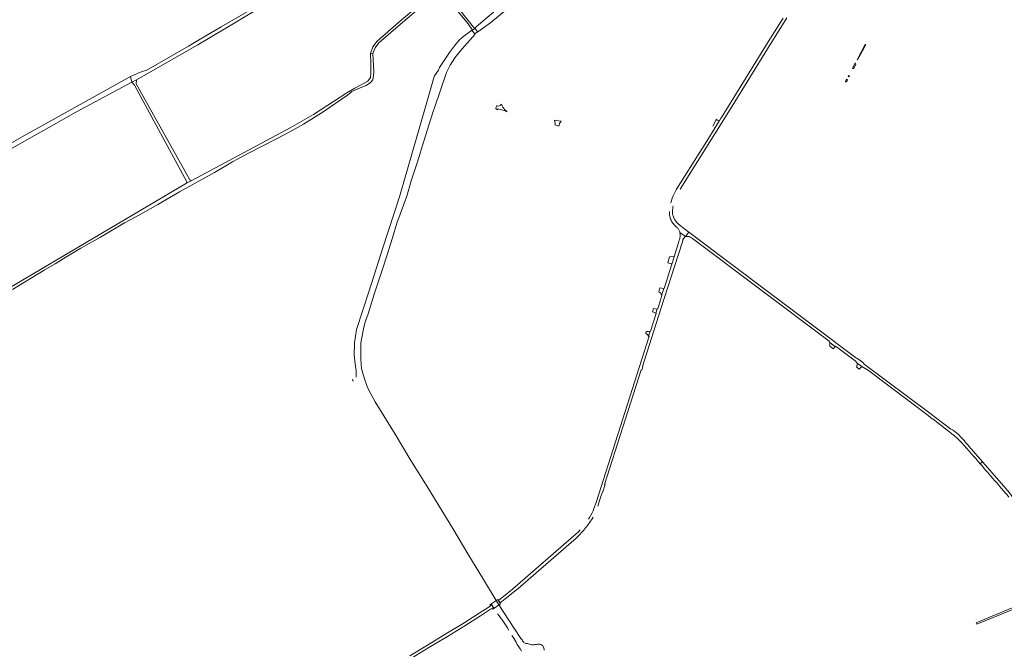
# Model space of a CAD drawing. Header units: metres. Extents: x 166325 to 190320, y 381923 to 404576.
# Tile 489 of 656: x 170089 to 171288, y 390339 to 391105. Entities that reach past the tile are written whole.
import ezdxf

# ---------------------------------------------------------------- set-up
doc = ezdxf.new("R2010")
doc.units = ezdxf.units.M
for name, color, linetype, lineweight in [('B-WE-OG-WATER_BEEK-GV', 8, 'Continuous', 18), ('B-WE-VH-VERHARDING_ASFALT-GV', 8, 'Continuous', 18), ('B-WE-VH-VERHARDING_BETON-GV', 8, 'Continuous', 18), ('B-WE-VH-VERHARDING_BETONSTRAATSTEEN-GV', 8, 'Continuous', 18), ('B-WE-VH-VERHARDING_FUNDERING_ZAND-GV', 8, 'Continuous', 18), ('B-WE-VH-VERHARDING_GESLOTEN-GV', 8, 'Continuous', 18), ('B-WE-VH-VERHARDING_HALFVERHARDING-GV', 8, 'Continuous', 18)]:
    doc.layers.add(name, color=color, linetype=linetype, lineweight=lineweight)

msp = doc.modelspace()

# ---------------------------------------------------------------- linework, layer by layer
at = {"layer": 'B-WE-OG-WATER_BEEK-GV', "flags": 128}
for points in [[(170679.47, 391125.962), (170644.993, 391097.008), (170643.284, 391094.725), (170640.494, 391092.63), (170640.171, 391092.131), (170643.417, 391088.322), (170643.819, 391088.633), (170646.353, 391090.552), (170646.704, 391090.818), (170652.748, 391094.597), (170662.878, 391101.906), (170707.141, 391138.942)], [(170594.159, 390998.187), (170608.838, 391041.242), (170613.359, 391050.334), (170618.872, 391059.195), (170625.495, 391067.142), (170630.558, 391073.357), (170638.007, 391081.229), (170643.199, 391087.405), (170643.417, 391088.322), (170640.171, 391092.131), (170639.044, 391092.156), (170628.364, 391084.183), (170623.829, 391080.136), (170618.293, 391073.592), (170612.382, 391065.641), (170600.109, 391047.482), (170598.853, 391043.895), (170593.99, 391037.374), (170593.045, 391033.436), (170583.154, 390999.344), (170551.442, 390890.04), (170531.168, 390827.904), (170514.401, 390775.412), (170499.278, 390728.618), (170496.758, 390712.29), (170496.319, 390697.386), (170497.853, 390683.578), (170498.813, 390678.71)], [(170727.662, 390338.219), (170727.483, 390339.574), (170727.235, 390340.862), (170726.995, 390341.932), (170726.564, 390342.951), (170725.962, 390343.87), (170724.969, 390344.645), (170723.735, 390345.212), (170722.414, 390345.53), (170721.063, 390345.617), (170719.661, 390345.602), (170718.263, 390345.455), (170716.889, 390345.176), (170715.497, 390344.968), (170714.082, 390344.898), (170712.666, 390344.94), (170711.299, 390345.172), (170710.007, 390345.589), (170708.707, 390345.98), (170707.4, 390346.346), (170706.381, 390346.511), (170705.415, 390346.684), (170704.458, 390346.899), (170703.615, 390347.218), (170702.981, 390347.721), (170702.428, 390348.318), (170701.977, 390348.987), (170701.475, 390349.903), (170700.87, 390350.781), (170700.175, 390351.589), (170699.681, 390352.044), (170699.485, 390352.161), (170699.287, 390352.275), (170699.086, 390352.386), (170690.862, 390365.502), (170672.617, 390393.534), (170669.32, 390398.618), (170652.541, 390426.569), (170636.087, 390453.718), (170616.367, 390486.464), (170599.932, 390513.537), (170585.101, 390537.63), (170565.165, 390569.273), (170546.297, 390601.158), (170521.681, 390640.704), (170514.924, 390653.019), (170512.141, 390659.342), (170508.357, 390669.766), (170505.423, 390681.038), (170504.377, 390692.643), (170504.361, 390712.243), (170507.703, 390729.178), (170509.555, 390737.911), (170510.69, 390740.101), (170513.307, 390747.558), (170520.637, 390771.568), (170525.787, 390787.53), (170529.467, 390798.208), (170536.405, 390819.435), (170542.841, 390840.035), (170548.432, 390857.744), (170560.584, 390890.879), (170565.881, 390909.517), (170573.473, 390932.72), (170580.958, 390957.756), (170589.855, 390984.92), (170593.024, 390994.859), (170594.159, 390998.187)], [(170498.904, 390677.55), (170498.64, 390670.676)], [(170494.469, 390666.972), (170494.755, 390666.228)]]:
    msp.add_lwpolyline(points, dxfattribs=at)
at = {"layer": 'B-WE-OG-WATER_BEEK-GV'}
for points in [[(170498.813, 390678.71, -0.05780865), (170498.904, 390677.55)], [(170494.756, 390667.619, 0.41557919), (170494.469, 390666.972)], [(170494.755, 390666.228, 0.3651887), (170495.317, 390665.917)], [(170671.002, 390382.492, -0.04228867), (170684.327, 390362.786)], [(170688.459, 390356.216, -0.06440096), (170693.432, 390348.057)], [(170693.432, 390348.057, 0.03742993), (170700.253, 390337.242)]]:
    msp.add_lwpolyline(points, format="xyb", dxfattribs=at)
at = {"layer": 'B-WE-VH-VERHARDING_ASFALT-GV', "flags": 128}
for points in [[(171018.594, 391107.537), (171000.434, 391078.432), (170943.502, 390986.579), (170942.412, 390984.69), (170940.806, 390982.102), (170936.018, 390974.354), (170935.447, 390973.434), (170926.869, 390959.701), (170925.704, 390957.825), (170922.844, 390953.218), (170921.719, 390951.405), (170920.39, 390949.152), (170920.065, 390948.782), (170888.981, 390899.198), (170886.753, 390895.351), (170884.787, 390891.385), (170883.576, 390888.281), (170882.105, 390882.645)], [(170893.299, 390899.251), (170956.538, 391000.362), (170999.652, 391069.95), (171023.199, 391107.704)], [(170880.329, 390872.098), (170880.308, 390871.771), (170880.272, 390870.446), (170880.316, 390869.12), (170880.44, 390867.8), (170880.643, 390866.489), (170880.924, 390865.193), (170881.283, 390863.916), (170881.718, 390862.663), (170882.227, 390861.439), (170882.809, 390860.248), (170883.208, 390859.618), (170884.102, 390858.315), (170885.06, 390857.057), (170886.08, 390855.849), (170887.16, 390854.693), (170888.295, 390853.593), (170889.485, 390852.551), (170889.601, 390852.458), (170890.246, 390851.878), (170890.836, 390851.241), (170891.364, 390850.553), (170891.827, 390849.819), (170892.22, 390849.045), (170892.541, 390848.239), (170892.786, 390847.406), (170892.953, 390846.555), (170899.93, 390841.549), (170903.962, 390846.808)], [(170903.962, 390846.808), (170898.379, 390850.948), (170893.204, 390855.17), (170890.146, 390857.901), (170888.821, 390859.245), (170888.027, 390860.178), (170887.296, 390861.161), (170886.63, 390862.19), (170886.033, 390863.26), (170885.507, 390864.366), (170885.054, 390865.505), (170884.676, 390866.671), (170884.376, 390867.858), (170884.153, 390869.063), (170884.01, 390870.28), (170883.946, 390871.504), (170883.962, 390872.729)], [(170792.922, 390513.468), (170796.473, 390524.193), (170798.723, 390531.233), (170799.22, 390531.074), (170802.019, 390539.836), (170801.332, 390540.055), (170845.881, 390679.49), (170846.568, 390679.271), (170847.84, 390683.251), (170847.933, 390683.542), (170847.501, 390683.68), (170869.878, 390753.89), (170895.717, 390833.839), (170896.347, 390836.742), (170896.53, 390837.464), (170896.789, 390838.163), (170897.121, 390838.829), (170897.523, 390839.457), (170897.99, 390840.037), (170898.516, 390840.565), (170899.096, 390841.032), (170899.722, 390841.435), (170899.93, 390841.549), (170892.953, 390846.555), (170893.058, 390846.032), (170893.223, 390844.906), (170893.309, 390843.771), (170893.316, 390842.633), (170893.242, 390841.498), (170893.089, 390840.37), (170892.857, 390839.256), (170892.547, 390838.161), (170892.246, 390837.059), (170891.831, 390835.635), (170885.927, 390817.154), (170883.248, 390808.245), (170873.695, 390778.339), (170873.371, 390778.443), (170870.644, 390769.907), (170871.153, 390769.744), (170865.974, 390753.532), (170865.465, 390753.695), (170863.738, 390748.288)], [(170905.38, 390845.756), (170903.962, 390846.808), (170899.93, 390841.549), (170900.543, 390841.71), (170901.284, 390841.828), (170902.033, 390841.867), (170902.782, 390841.826), (170903.522, 390841.705), (170904.245, 390841.507), (170904.943, 390841.232), (170905.608, 390840.885), (170907.097, 390839.909), (170908.342, 390839.149), (171074.571, 390714.451), (171075.584, 390713.319), (171075.629, 390712.795), (171081.369, 390708.453), (171082.248, 390707.892), (171082.385, 390708.069), (171083.799, 390707.499), (171106.537, 390690.391), (171109.412, 390687.38), (171114.564, 390683.408), (171122.489, 390678.47), (171195.322, 390624.065), (171195.793, 390623.338), (171200.289, 390619.922), (171201.527, 390619.33), (171225.91, 390600.221)], [(171234.155, 390598.441), (171233.749, 390599.134), (171232.077, 390600.654), (171230.099, 390602.443), (171226.108, 390605.549), (171224.971, 390606.434), (171222.92, 390607.357), (171197.202, 390626.791), (171117.286, 390686.46), (171116.09, 390688.012), (171115.303, 390688.6), (171109.048, 390693.276), (171108.033, 390693.656), (171106.95, 390694.373), (170905.38, 390845.756)], [(170863.738, 390748.288), (170864.178, 390748.148), (170857.207, 390726.327), (170856.767, 390726.467), (170854.872, 390720.534), (170855.414, 390720.361), (170790.82, 390518.07), (170788.194, 390510.581), (170787.208, 390508.084), (170786.099, 390505.625), (170782.791, 390499.694), (170781.542, 390497.606)], [(171258.714, 390565.03), (171259.217, 390565.459), (171261.606, 390567.496), (171244.957, 390586.581)], [(171287.546, 390537.761), (171261.606, 390567.496), (171259.217, 390565.459), (171258.714, 390565.03)], [(170780.647, 390490.133), (170783.445, 390493.998), (170786.031, 390497.987), (170787.219, 390500.037)], [(170771.605, 390484.61), (170769.189, 390482.117), (170766.595, 390479.822), (170689.167, 390412.535), (170678.247, 390403.788), (170671.932, 390398.961), (170674.014, 390395.937), (170680.302, 390400.755), (170695.989, 390413.456), (170766.496, 390474.805), (170770.201, 390478.22)], [(170566.17, 390328.629), (170587.364, 390341.43), (170609.987, 390355.121), (170631.038, 390368.047), (170650.339, 390380.304), (170662.259, 390388.107), (170665.967, 390390.289), (170663.809, 390393.544), (170660.508, 390391.018), (170648.486, 390383.32), (170628.97, 390370.922), (170608.126, 390358.164), (170585.665, 390344.571), (170564.215, 390331.602)]]:
    msp.add_lwpolyline(points, dxfattribs=at)
for points in [[(170643.284, 391094.725), (170640.494, 391092.63), (170640.171, 391092.131), (170643.44, 391088.346), (170643.819, 391088.633), (170646.353, 391090.552), (170646.704, 391090.818)], [(170879.556, 390809.42), (170882.924, 390808.349), (170883.248, 390808.245), (170885.927, 390817.154), (170885.634, 390817.247), (170880.331, 390817.068), (170878.157, 390809.865)], [(170865.465, 390753.695), (170864.375, 390753.423), (170860.844, 390754.227), (170859.64, 390750.025), (170862.915, 390748.978), (170863.738, 390748.288)], [(170674.689, 390394.957), (170671.265, 390399.931), (170661.558, 390393.376), (170661.701, 390393.19), (170663.31, 390394.296), (170663.519, 390393.981), (170663.809, 390393.544), (170665.967, 390390.289), (170666.266, 390389.825), (170666.437, 390389.558), (170664.936, 390388.526), (170665.053, 390388.341)]]:
    msp.add_lwpolyline(points, close=True, dxfattribs=at)
at = {"layer": 'B-WE-VH-VERHARDING_ASFALT-GV'}
for points in [[(170883.962, 390872.729, -0.03733075), (170884.877, 390879.188)], [(171225.91, 390600.221, -0.01729122), (171231.444, 390595.573)], [(171231.444, 390595.573, -0.01570506), (171236.467, 390590.471)], [(171235.919, 390596.648, 0.00309458), (171234.155, 390598.441)], [(171244.957, 390586.581, 0.0192131), (171235.919, 390596.648)], [(171236.467, 390590.471, -0.0012999), (171258.714, 390565.03)], [(171258.714, 390565.03, -0.00202336), (171293.524, 390524.688)], [(171304.795, 390516.028, 0.01949204), (171287.546, 390537.761)], [(170770.201, 390478.22, 0.02366023), (170780.647, 390490.133)]]:
    msp.add_lwpolyline(points, format="xyb", dxfattribs=at)
at = {"layer": 'B-WE-VH-VERHARDING_BETON-GV', "flags": 128}
for points in [[(170873.371, 390778.443), (170868.666, 390779.337), (170867.141, 390774.384), (170869.69, 390772.755), (170870.644, 390769.907)], [(170856.767, 390726.467), (170854.757, 390725.998), (170852.059, 390725.995), (170851.316, 390723.623), (170853.364, 390722.337), (170854.872, 390720.534)], [(171309.03, 390394.876), (171308.344, 390396.562), (171306.482, 390395.812), (171307.222, 390394.118), (171253.702, 390371.679), (171254.43, 390369.828), (171296.175, 390386.877), (171309.912, 390392.511)]]:
    msp.add_lwpolyline(points, close=True, dxfattribs=at)
at = {"layer": 'B-WE-VH-VERHARDING_BETONSTRAATSTEEN-GV', "flags": 128}
for points in [[(170675.922, 391002.871), (170673.935, 391001.058), (170671.99, 391000.234), (170670.448, 391000.523), (170669.814, 391000.665), (170668.644, 390997.29), (170669.261, 390997.084), (170669.059, 390996.479)], [(170669.059, 390996.479), (170670.673, 390995.933), (170670.984, 390996.949), (170680.526, 390994.488), (170682.03, 390993.256), (170682.179, 390993.655), (170679.761, 390995.667)], [(170938.654, 390983.383), (170938.309, 390983.457), (170938.033, 390983.701), (170937.886, 390984.128), (170937.628, 390984.273), (170933.001, 390976.068)], [(170934.878, 390973.787), (170935.447, 390973.434), (170936.018, 390974.354), (170940.806, 390982.102), (170940.252, 390982.446), (170938.654, 390983.383)]]:
    msp.add_lwpolyline(points, dxfattribs=at)
at = {"layer": 'B-WE-VH-VERHARDING_BETONSTRAATSTEEN-GV'}
msp.add_lwpolyline([(170679.761, 390995.667, -0.11201828), (170675.922, 391002.871)], format="xyb", dxfattribs=at)
at = {"layer": 'B-WE-VH-VERHARDING_BETONSTRAATSTEEN-GV', "flags": 128}
for points in [[(170740.146, 390983.109), (170740.725, 390981.078), (170741.208, 390979.387), (170740.88, 390978.33), (170740.674, 390977.59), (170745.574, 390976.152), (170745.832, 390977.347), (170746.276, 390979.053), (170748.252, 390981.862), (170747.572, 390981.976)], [(171075.629, 390712.795), (171075.692, 390708.356), (171079.785, 390704.828), (171081.832, 390707.068), (171082.248, 390707.892), (171081.369, 390708.453)], [(171114.564, 390683.408), (171109.412, 390687.38), (171108.104, 390682.826), (171108.423, 390682.561), (171111.165, 390680.285)]]:
    msp.add_lwpolyline(points, close=True, dxfattribs=at)
at = {"layer": 'B-WE-VH-VERHARDING_FUNDERING_ZAND-GV', "flags": 128}
for points in [[(170234.914, 391041.387), (170224.064, 391036.252), (170225.751, 391029.472), (170231.233, 391032.456), (170305.865, 391074.905), (170355.021, 391104.203), (170360.477, 391107.455), (170382.908, 391120.862), (170394.278, 391126.576), (170426.44, 391145.535), (170444.355, 391156.095), (170442.849, 391159.505), (170413.732, 391143.3), (170402.387, 391135.267), (170383.537, 391125.559), (170368.7, 391116.592), (170334.33, 391096.847), (170302.074, 391077.922), (170294.377, 391073.469), (170243.198, 391043.864), (170240.992, 391043.223)], [(170231.233, 391032.456), (170225.751, 391029.472), (170228.84, 391025.819), (170292.371, 390908.178), (170292.326, 390906.457), (170298.511, 390909.837), (170296.022, 390910.612), (170230.703, 391027.35)]]:
    msp.add_lwpolyline(points, close=True, dxfattribs=at)
for points in [[(170080.059, 390777.109), (170118.688, 390800.79), (170132.254, 390808.476), (170145.341, 390816.606), (170163.403, 390827.38), (170187.48, 390841.006), (170216.717, 390858.337), (170230.282, 390865.759), (170238.617, 390869.992), (170257.138, 390880.575), (170283.596, 390895.921), (170326.062, 390919.602), (170341.937, 390928.862), (170348.248, 390932.533), (170368.406, 390943.486), (170401.901, 390960.423), (170418.164, 390969.101), (170434.427, 390978.252), (170458.547, 390993.409), (170488.085, 391013.502), (170493.616, 391017.982), (170503.682, 391022.738), (170511.094, 391025.504), (170516.016, 391029.154), (170518.948, 391032.473), (170519.998, 391037.562), (170520.22, 391041.876), (170519.148, 391064.256), (170517.36, 391063.816), (170516.039, 391064.518), (170516.625, 391052.55), (170516.735, 391040.382), (170516.182, 391035.183), (170512.974, 391030.758), (170505.673, 391026.665), (170496.934, 391022.185), (170487.532, 391016.71), (170446.602, 390990.161), (170418.394, 390974.011), (170298.511, 390909.837), (170292.326, 390906.457), (169945.092, 390701.589)], [(169939.097, 390869.428), (170107.045, 390964.518), (170107.978, 390965.041), (170124.682, 390974.403), (170157.506, 390992.8), (170163.615, 390996.087), (170225.751, 391029.472), (170224.064, 391036.252), (170097.703, 390966.241), (169995.45, 390908.138)]]:
    msp.add_lwpolyline(points, dxfattribs=at)
at = {"layer": 'B-WE-VH-VERHARDING_GESLOTEN-GV', "flags": 128}
for points in [[(171095.487, 391029.569), (171095.676, 391030.213), (171097.113, 391032.479), (171096.725, 391032.713), (171096.031, 391033.132), (171094.749, 391030.732), (171094.43, 391030.134)], [(171099.091, 391036.289), (171099.433, 391036.854), (171098.32, 391037.418), (171097.801, 391036.445), (171098.937, 391035.964)]]:
    msp.add_lwpolyline(points, close=True, dxfattribs=at)
at = {"layer": 'B-WE-VH-VERHARDING_HALFVERHARDING-GV', "flags": 128}
for points in [[(170577.695, 391124.923), (170553.572, 391104.905), (170524.336, 391079.445), (170519.098, 391072.601), (170516.039, 391064.518), (170517.36, 391063.816), (170519.148, 391064.256), (170521.748, 391071.127), (170526.534, 391077.381), (170555.516, 391102.619), (170579.645, 391122.643)], [(170613.643, 391126.436), (170635.115, 391100.313), (170640.494, 391092.63), (170643.284, 391094.725), (170641.648, 391096.535), (170616.015, 391128.274)]]:
    msp.add_lwpolyline(points, dxfattribs=at)
for points in [[(171118.759, 391075.518), (171108.689, 391056.803), (171109.204, 391056.526), (171114.891, 391066.961), (171119.494, 391075.434)], [(171104.631, 391046.227), (171107.165, 391051.453), (171106.599, 391052.918), (171103.062, 391046.295)]]:
    msp.add_lwpolyline(points, close=True, dxfattribs=at)

doc.saveas('drawing.dxf')
